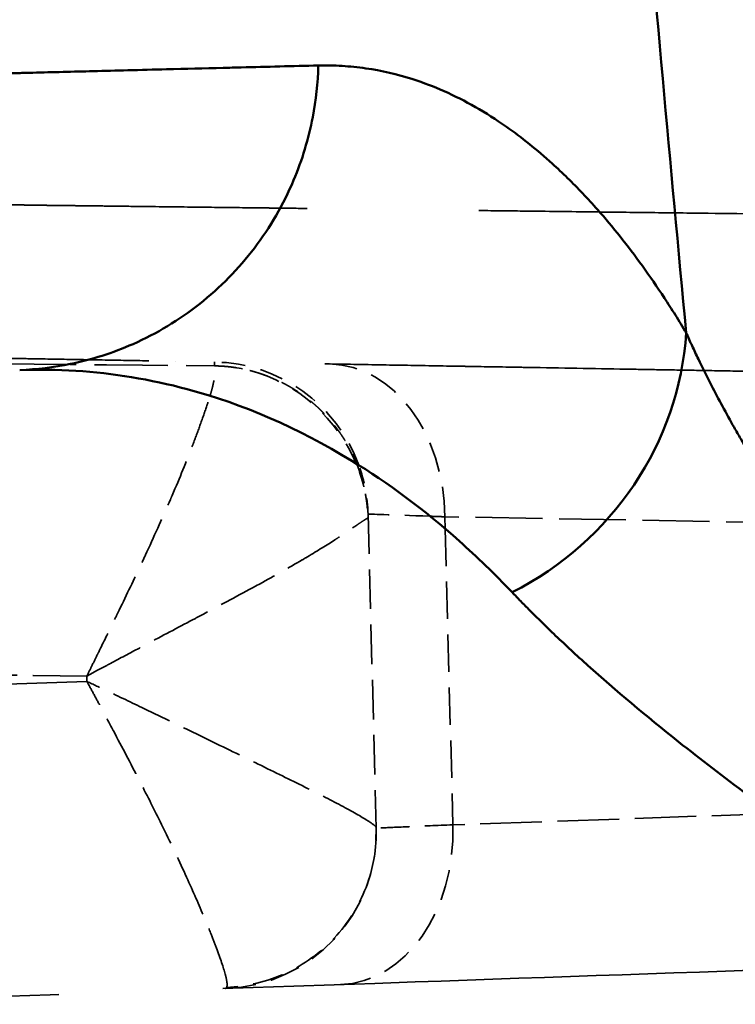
# Model space of a CAD drawing. Header units: millimetres. Extents: x 3367 to 6255, y 2001 to 4216.
# Tile 596 of 656: x 5414.25 to 5418.82, y 2877.14 to 2883.44. Entities that reach past the tile are written whole.
import ezdxf

# ---------------------------------------------------------------- set-up
doc = ezdxf.new("R2010")
doc.units = ezdxf.units.MM
doc.linetypes.add('DASHED', pattern=[0.2067, 0.1654, -0.0413])
for name, color, linetype, lineweight in [('Sichtbare Kanten(DIN)', 7, 'Continuous', 50), ('Sichtbare tangentiale Kanten(DIN)', 7, 'Continuous', 50), ('Verdeckte Kanten(DIN)', 7, 'DASHED', 35), ('Verdeckte tangentiale Kanten(DIN)', 7, 'DASHED', 35)]:
    doc.layers.add(name, color=color, linetype=linetype, lineweight=lineweight)

msp = doc.modelspace()

# ---------------------------------------------------------------- linework, layer by layer
at = {"layer": 'Sichtbare Kanten(DIN)'}
msp.add_arc((5415.47545, 2880.25374), 0.99997, 19.870724, 19.873153, dxfattribs=at)
msp.add_open_spline([(5416.15668, 2883.14995), (5415.99247, 2883.14591), (5415.82822, 2883.14186), (5415.66407, 2883.13775), (5415.62532, 2883.13678), (5415.58657, 2883.13581), (5415.54781, 2883.13483), (5415.42725, 2883.13179), (5415.30666, 2883.12871), (5415.18612, 2883.12562), (5415.10378, 2883.12351), (5415.02147, 2883.1214), (5414.93913, 2883.11928), (5414.86517, 2883.11739), (5414.79123, 2883.11549), (5414.71729, 2883.1136), (5414.58839, 2883.11031), (5414.45949, 2883.10704), (5414.33061, 2883.10382), (5414.29931, 2883.10304), (5414.268, 2883.10226), (5414.2367, 2883.10148), (5414.06554, 2883.09725), (5413.89437, 2883.09311), (5413.72324, 2883.0891), (5413.63136, 2883.08694), (5413.53946, 2883.08483), (5413.4476, 2883.08274), (5413.35033, 2883.08054), (5413.25309, 2883.07838), (5413.15584, 2883.07625), (5413.14194, 2883.07595), (5413.12805, 2883.07565), (5413.11416, 2883.07535), (5413.06238, 2883.07423), (5413.01061, 2883.07311), (5412.95883, 2883.07201)], degree=3, knots=[0, 0, 0, 0, 0.05781596, 0.05781596, 0.05781596, 0.07146611, 0.07146611, 0.07146611, 0.11392548, 0.11392548, 0.11392548, 0.14293222, 0.14293222, 0.14293222, 0.16898356, 0.16898356, 0.16898356, 0.21439834, 0.21439834, 0.21439834, 0.22543123, 0.22543123, 0.22543123, 0.28575317, 0.28575317, 0.28575317, 0.31813941, 0.31813941, 0.31813941, 0.35243175, 0.35243175, 0.35243175, 0.35733056, 0.35733056, 0.35733056, 0.37558801, 0.37558801, 0.37558801, 0.37558801], dxfattribs=at)
msp.add_open_spline([(5418.62414, 2881.19892), (5418.62416, 2881.19892), (5418.62418, 2881.19892), (5418.62421, 2881.19892)], degree=3, dxfattribs=at)
at = {"layer": 'Sichtbare tangentiale Kanten(DIN)'}
msp.add_line((5416.96827, 2880.18713), (5416.96828, 2880.18696), dxfattribs=at)
for centre, major_axis, ratio, start_param, end_param in [((5416.53113, 2881.51574), (1.71531, 1.02845), 0.9694989, 4.6374085, 5.6901939), ((5418.4784, 2880.20135), (-2.00332, 0.07856), 0.0019895, 5.6426384, 5.6428355)]:
    msp.add_ellipse(centre, major_axis=major_axis, ratio=ratio, start_param=start_param, end_param=end_param, dxfattribs=at)
for points, knots in [([(5417.67358, 2891.80831), (5417.75734, 2890.58368), (5417.9313, 2888.17948), (5418.21138, 2884.70929), (5418.4091, 2882.50999), (5418.5108, 2881.43926)], [0.00002991, 0.00002991, 0.00002991, 0.00002991, 0.33333333, 0.66666667, 1, 1, 1, 1]), ([(5416.15667, 2883.14958), (5416.15393, 2883.0388), (5416.14193, 2882.92826), (5416.12083, 2882.81867), (5416.09444, 2882.68153), (5416.05361, 2882.54573), (5415.99894, 2882.41594), (5415.96623, 2882.33831), (5415.92859, 2882.26284), (5415.8865, 2882.19022), (5415.80244, 2882.0452), (5415.7008, 2881.91163), (5415.58435, 2881.79291), (5415.46715, 2881.67342), (5415.33493, 2881.56895), (5415.19111, 2881.48238), (5415.12044, 2881.43984), (5415.04695, 2881.40165), (5414.97134, 2881.3683), (5414.84251, 2881.31147), (5414.7075, 2881.26875), (5414.57104, 2881.24078), (5414.46359, 2881.21876), (5414.35513, 2881.20575), (5414.24631, 2881.20195)], [0, 0, 0, 0, 0.11112672, 0.11112672, 0.11112672, 0.25019902, 0.25019902, 0.25019902, 0.33338017, 0.33338017, 0.33338017, 0.49951204, 0.49951204, 0.49951204, 0.66671987, 0.66671987, 0.66671987, 0.74889255, 0.74889255, 0.74889255, 0.88890662, 0.88890662, 0.88890662, 0.99915399, 0.99915399, 0.99915399, 0.99915399]), ([(5418.51073, 2881.43937), (5418.4876, 2881.47762), (5418.46446, 2881.51587), (5418.44125, 2881.55316), (5418.41801, 2881.59047), (5418.39469, 2881.62682), (5418.37131, 2881.66245), (5418.32456, 2881.7337), (5418.27757, 2881.8021), (5418.23034, 2881.86759), (5418.13595, 2881.99848), (5418.0406, 2882.11776), (5417.94443, 2882.22658), (5417.88066, 2882.29874), (5417.81653, 2882.36629), (5417.75206, 2882.42948), (5417.71945, 2882.46144), (5417.68677, 2882.49227), (5417.654, 2882.52201), (5417.55659, 2882.61042), (5417.45849, 2882.68915), (5417.35986, 2882.75835), (5417.2281, 2882.85078), (5417.09539, 2882.9262), (5416.96214, 2882.98529), (5416.89575, 2883.01474), (5416.82922, 2883.04011), (5416.76256, 2883.06152), (5416.66212, 2883.09378), (5416.56139, 2883.11705), (5416.46043, 2883.13158), (5416.40992, 2883.13885), (5416.35934, 2883.14393), (5416.30872, 2883.14697), (5416.2834, 2883.1485), (5416.25808, 2883.14951), (5416.23273, 2883.14986), (5416.20739, 2883.15021), (5416.18203, 2883.1499), (5416.15667, 2883.14958)], [0.00003066, 0.00003066, 0.00003066, 0.00003066, 0.0313153, 0.0313153, 0.0313153, 0.0626275, 0.0626275, 0.0626275, 0.12523785, 0.12523785, 0.12523785, 0.25036471, 0.25036471, 0.25036471, 0.33333333, 0.33333333, 0.33333333, 0.37529, 0.37529, 0.37529, 0.50003099, 0.50003099, 0.50003099, 0.66666667, 0.66666667, 0.66666667, 0.74969183, 0.74969183, 0.74969183, 0.87480598, 0.87480598, 0.87480598, 0.9374, 0.9374, 0.9374, 0.96870015, 0.96870015, 0.96870015, 1, 1, 1, 1]), ([(5418.51075, 2881.43937), (5418.52327, 2881.41162), (5418.5358, 2881.38387), (5418.54867, 2881.35604), (5418.56155, 2881.32819), (5418.57478, 2881.30026), (5418.58826, 2881.27227), (5418.61526, 2881.21625), (5418.64328, 2881.16), (5418.67235, 2881.10354), (5418.71811, 2881.01467), (5418.76645, 2880.92527), (5418.81721, 2880.83543), (5418.83107, 2880.8109), (5418.84511, 2880.78634), (5418.85932, 2880.76175), (5418.99237, 2880.53154), (5419.14087, 2880.29852), (5419.3021, 2880.06392), (5419.41003, 2879.90689), (5419.52366, 2879.74915), (5419.64241, 2879.59098), (5419.70193, 2879.5117), (5419.76273, 2879.43232), (5419.82473, 2879.35285), (5420.0113, 2879.11378), (5420.20881, 2878.874), (5420.41589, 2878.63435), (5420.69309, 2878.31354), (5420.98741, 2877.99296), (5421.29607, 2877.67354), (5421.4508, 2877.51341), (5421.60915, 2877.35359), (5421.77075, 2877.19417), (5422.01362, 2876.95457), (5422.26383, 2876.71586), (5422.52061, 2876.47793), (5422.5496, 2876.45107), (5422.57868, 2876.42421), (5422.60783, 2876.39737), (5422.70803, 2876.30513), (5422.8058, 2876.20795), (5422.90643, 2876.11407), (5422.97143, 2876.05343), (5423.03754, 2875.99397), (5423.10515, 2875.93596), (5423.17275, 2875.87796), (5423.24187, 2875.82141), (5423.31129, 2875.76513)], [0.0000039, 0.0000039, 0.0000039, 0.0000039, 0.01536371, 0.01536371, 0.01536371, 0.03073797, 0.03073797, 0.03073797, 0.06151765, 0.06151765, 0.06151765, 0.10997037, 0.10997037, 0.10997037, 0.12319782, 0.12319782, 0.12319782, 0.24702247, 0.24702247, 0.24702247, 0.32991112, 0.32991112, 0.32991112, 0.37145412, 0.37145412, 0.37145412, 0.49644095, 0.49644095, 0.49644095, 0.66375348, 0.66375348, 0.66375348, 0.74762826, 0.74762826, 0.74762826, 0.8736846, 0.8736846, 0.8736846, 0.88791783, 0.88791783, 0.88791783, 0.93682535, 0.93682535, 0.93682535, 0.96841618, 0.96841618, 0.96841618, 1, 1, 1, 1]), ([(5414.24631, 2881.20195), (5414.36595, 2881.20613), (5414.72468, 2881.20102), (5415.43881, 2881.08454), (5416.2582, 2880.73395), (5416.9474, 2880.22488), (5417.28507, 2879.89805), (5417.39691, 2879.78038)], [0, 0, 0, 0, 0.1111158, 0.3333474, 0.6666834, 0.8888945, 1, 1, 1, 1]), ([(5417.39688, 2879.78034), (5417.41509, 2879.76131), (5417.43331, 2879.74229), (5417.45187, 2879.72318), (5417.47044, 2879.70406), (5417.48936, 2879.68485), (5417.50852, 2879.66559), (5417.54687, 2879.62704), (5417.58624, 2879.58825), (5417.62666, 2879.54923), (5417.69075, 2879.48734), (5417.75748, 2879.42486), (5417.82667, 2879.36187), (5417.84483, 2879.34534), (5417.86315, 2879.32878), (5417.88164, 2879.31219), (5418.05998, 2879.15218), (5418.25389, 2878.98912), (5418.46113, 2878.82455), (5418.60269, 2878.71214), (5418.75046, 2878.59903), (5418.90383, 2878.48547), (5418.97568, 2878.43227), (5419.04875, 2878.37898), (5419.123, 2878.32561), (5419.35638, 2878.15785), (5419.60132, 2877.98938), (5419.85588, 2877.82027), (5420.19875, 2877.59251), (5420.55909, 2877.36359), (5420.93395, 2877.13395), (5421.11696, 2877.02183), (5421.30343, 2876.90952), (5421.49299, 2876.79709), (5421.78223, 2876.62554), (5422.07866, 2876.4537), (5422.38182, 2876.28174), (5422.41683, 2876.26188), (5422.45194, 2876.24202), (5422.48713, 2876.22215), (5422.6044, 2876.15595), (5422.72636, 2876.09466), (5422.84676, 2876.03027), (5422.92506, 2875.9884), (5423.00286, 2875.94539), (5423.08019, 2875.90101), (5423.1575, 2875.85663), (5423.23435, 2875.81088), (5423.31129, 2875.76513)], [0, 0, 0, 0, 0.0154762, 0.0154762, 0.0154762, 0.0309592, 0.0309592, 0.0309592, 0.0619447, 0.0619447, 0.0619447, 0.1110902, 0.1110902, 0.1110902, 0.1239844, 0.1239844, 0.1239844, 0.2483309, 0.2483309, 0.2483309, 0.3332705, 0.3332705, 0.3332705, 0.3730634, 0.3730634, 0.3730634, 0.4981484, 0.4981484, 0.4981484, 0.6666195, 0.6666195, 0.6666195, 0.7488711, 0.7488711, 0.7488711, 0.8743773, 0.8743773, 0.8743773, 0.8888732, 0.8888732, 0.8888732, 0.9371799, 0.9371799, 0.9371799, 0.9685924, 0.9685924, 0.9685924, 1, 1, 1, 1])]:
    msp.add_open_spline(points, degree=3, knots=knots, dxfattribs=at)
for points, degree in [([(5415.91306, 2882.23752), (5415.9126, 2882.23752), (5415.91213, 2882.23753), (5415.91166, 2882.23753)], 3), ([(5415.46395, 2881.03678), (5415.46399, 2881.0369), (5415.46403, 2881.03702), (5415.46406, 2881.03714)], 3), ([(5416.40103, 2880.59803), (5416.40103, 2880.59805), (5416.40102, 2880.59806), (5416.40102, 2880.59807)], 3), ([(5416.40222, 2880.60224), (5416.40222, 2880.60223), (5416.40222, 2880.60223), (5416.40222, 2880.60222), (5416.40222, 2880.60222), (5416.40222, 2880.60222), (5416.40223, 2880.60221), (5416.40223, 2880.60221)], 7)]:
    msp.add_open_spline(points, degree=degree, dxfattribs=at)
at = {"layer": 'Verdeckte Kanten(DIN)', "ltscale": 1.530933}
msp.add_line((5416.47508, 2880.2799), (5416.52769, 2878.27106), dxfattribs=at)
at = {"layer": 'Verdeckte Kanten(DIN)', "ltscale": 0.9191}
msp.add_arc((5415.47543, 2880.25373), 1, 19.873153, 89, dxfattribs=at)
at = {"layer": 'Verdeckte Kanten(DIN)', "ltscale": 0.244181}
msp.add_arc((5415.47543, 2880.25373), 1, 1.5, 19.870724, dxfattribs=at)
at = {"layer": 'Verdeckte Kanten(DIN)', "ltscale": 1.190008}
msp.add_arc((5415.52803, 2878.24488), 1, 272, 1.5, dxfattribs=at)
at = {"layer": 'Verdeckte Kanten(DIN)', "ltscale": 27.307785}
msp.add_open_spline([(5393.62445, 2881.63529), (5394.29425, 2881.6236), (5394.96156, 2881.61195), (5395.62524, 2881.60036), (5396.70406, 2881.58153), (5397.77337, 2881.56287), (5398.81911, 2881.54462), (5399.06004, 2881.54041), (5399.29972, 2881.53623), (5399.53802, 2881.53207), (5400.9697, 2881.50708), (5402.3505, 2881.48298), (5403.65898, 2881.46014), (5404.09523, 2881.45252), (5404.52344, 2881.44505), (5404.94279, 2881.43773), (5405.99051, 2881.41944), (5406.98382, 2881.4021), (5407.90761, 2881.38598), (5408.46254, 2881.37629), (5408.9924, 2881.36704), (5409.49526, 2881.35826), (5409.57912, 2881.3568), (5409.66222, 2881.35535), (5409.74454, 2881.35391), (5410.32124, 2881.34385), (5410.86015, 2881.33444), (5411.35876, 2881.32574), (5411.85734, 2881.31703), (5412.31562, 2881.30903), (5412.73061, 2881.30179), (5412.7899, 2881.30075), (5412.8483, 2881.29974), (5412.9058, 2881.29873), (5413.25083, 2881.29271), (5413.56387, 2881.28725), (5413.84337, 2881.28237), (5413.93658, 2881.28074), (5414.02607, 2881.27918), (5414.11179, 2881.27768), (5414.17609, 2881.27656), (5414.23825, 2881.27547), (5414.29828, 2881.27443), (5414.39833, 2881.27268), (5414.49247, 2881.27104), (5414.58059, 2881.2695), (5414.61582, 2881.26888), (5414.65012, 2881.26828), (5414.68344, 2881.2677), (5414.78344, 2881.26596), (5414.87464, 2881.26437), (5414.95729, 2881.26292), (5414.97106, 2881.26268), (5414.98458, 2881.26245), (5414.99787, 2881.26221), (5415.09082, 2881.26059), (5415.17236, 2881.25917), (5415.2406, 2881.25798), (5415.2406, 2881.25798), (5415.2406, 2881.25798), (5415.2406, 2881.25798), (5415.27473, 2881.25738), (5415.30536, 2881.25685), (5415.3358, 2881.25632), (5415.34015, 2881.25624), (5415.3445, 2881.25616), (5415.34884, 2881.25609), (5415.3749, 2881.25563), (5415.40082, 2881.25518), (5415.42677, 2881.25473), (5415.43542, 2881.25458), (5415.44408, 2881.25443), (5415.45273, 2881.25427), (5415.50462, 2881.25337), (5415.55695, 2881.25246), (5415.60913, 2881.25154), (5415.62655, 2881.25124), (5415.64395, 2881.25094), (5415.66138, 2881.25063), (5415.70492, 2881.24987), (5415.74829, 2881.24912), (5415.79177, 2881.24836), (5415.81782, 2881.2479), (5415.84391, 2881.24745), (5415.86995, 2881.24699), (5415.90467, 2881.24639), (5415.93946, 2881.24578), (5415.97421, 2881.24517), (5416.07858, 2881.24335), (5416.18266, 2881.24153), (5416.28692, 2881.23971), (5416.30429, 2881.23941), (5416.32166, 2881.23911), (5416.33904, 2881.2388), (5416.46066, 2881.23668), (5416.58235, 2881.23456), (5416.70399, 2881.23243), (5416.70399, 2881.23243), (5416.70399, 2881.23243), (5416.70399, 2881.23243), (5416.82563, 2881.23031), (5416.94727, 2881.22819), (5417.06891, 2881.22606), (5417.08629, 2881.22576), (5417.10366, 2881.22546), (5417.12104, 2881.22515), (5417.2253, 2881.22333), (5417.32957, 2881.22151), (5417.43385, 2881.21969), (5417.46861, 2881.21909), (5417.50337, 2881.21848), (5417.53813, 2881.21787), (5417.74668, 2881.21423), (5417.95525, 2881.21059), (5418.16382, 2881.20695), (5418.23335, 2881.20574), (5418.30288, 2881.20453), (5418.3724, 2881.20331), (5418.45631, 2881.20185), (5418.54022, 2881.20038), (5418.62414, 2881.19892)], degree=3, knots=[0, 0, 0, 0, 0.02376161, 0.02376161, 0.02376161, 0.0623862, 0.0623862, 0.0623862, 0.07128483, 0.07128483, 0.07128483, 0.12474599, 0.12474599, 0.12474599, 0.14257015, 0.14257015, 0.14257015, 0.18710351, 0.18710351, 0.18710351, 0.21385483, 0.21385483, 0.21385483, 0.2183162, 0.2183162, 0.2183162, 0.24956824, 0.24956824, 0.24956824, 0.2808183, 0.2808183, 0.2808183, 0.28528235, 0.28528235, 0.28528235, 0.31206464, 0.31206464, 0.31206464, 0.32099622, 0.32099622, 0.32099622, 0.32769571, 0.32769571, 0.32769571, 0.33886204, 0.33886204, 0.33886204, 0.34332715, 0.34332715, 0.34332715, 0.35672785, 0.35672785, 0.35672785, 0.35896167, 0.35896167, 0.35896167, 0.37459352, 0.37459352, 0.37459352, 0.37459371, 0.37459371, 0.37459371, 0.38241109, 0.38241109, 0.38241109, 0.38352798, 0.38352798, 0.38352798, 0.39022894, 0.39022894, 0.39022894, 0.39246235, 0.39246235, 0.39246235, 0.40585946, 0.40585946, 0.40585946, 0.41033111, 0.41033111, 0.41033111, 0.42150458, 0.42150458, 0.42150458, 0.42819987, 0.42819987, 0.42819987, 0.4371266, 0.4371266, 0.4371266, 0.46393737, 0.46393737, 0.46393737, 0.46840453, 0.46840453, 0.46840453, 0.49967471, 0.49967471, 0.49967471, 0.49967488, 0.49967488, 0.49967488, 0.53094504, 0.53094504, 0.53094504, 0.53541239, 0.53541239, 0.53541239, 0.56221534, 0.56221534, 0.56221534, 0.5711499, 0.5711499, 0.5711499, 0.62475598, 0.62475598, 0.62475598, 0.64262492, 0.64262492, 0.64262492, 0.66418998, 0.66418998, 0.66418998, 0.66418998], dxfattribs=at)
at = {"layer": 'Verdeckte Kanten(DIN)', "ltscale": 0.005718}
msp.add_open_spline([(5415.49254, 2881.22831), (5415.49283, 2881.22831), (5415.49315, 2881.22829), (5415.4935, 2881.22825)], degree=3, dxfattribs=at)
at = {"layer": 'Verdeckte Kanten(DIN)', "ltscale": 0.030195}
msp.add_open_spline([(5415.49254, 2881.22831), (5415.50562, 2881.22819), (5415.51871, 2881.2278), (5415.53181, 2881.22714)], degree=3, dxfattribs=at)
at = {"layer": 'Verdeckte Kanten(DIN)', "ltscale": 0.029126}
msp.add_open_spline([(5415.4935, 2881.22825), (5415.49897, 2881.22821), (5415.50445, 2881.22813), (5415.50992, 2881.22801), (5415.5154, 2881.22785), (5415.52087, 2881.22765), (5415.52634, 2881.22741), (5415.53181, 2881.22714)], degree=7, dxfattribs=at)
at = {"layer": 'Verdeckte Kanten(DIN)', "ltscale": 27.58535}
msp.add_open_spline([(5418.62421, 2881.19892), (5418.71409, 2881.19735), (5418.80398, 2881.19578), (5418.89388, 2881.19421), (5418.99818, 2881.19239), (5419.10248, 2881.19057), (5419.20678, 2881.18875), (5419.34586, 2881.18632), (5419.48494, 2881.18389), (5419.62402, 2881.18146), (5419.86742, 2881.17722), (5420.11083, 2881.17297), (5420.35425, 2881.16872), (5420.52813, 2881.16568), (5420.70201, 2881.16265), (5420.87591, 2881.15961), (5420.94546, 2881.1584), (5421.01502, 2881.15718), (5421.08458, 2881.15597), (5421.32803, 2881.15172), (5421.5715, 2881.14747), (5421.81499, 2881.14322), (5421.87296, 2881.14221), (5421.93093, 2881.1412), (5421.98891, 2881.14019), (5422.1744, 2881.13695), (5422.35991, 2881.13371), (5422.54542, 2881.13047)], degree=3, knots=[0.6641959, 0.6641959, 0.6641959, 0.6641959, 0.68729683, 0.68729683, 0.68729683, 0.71409993, 0.71409993, 0.71409993, 0.74983716, 0.74983716, 0.74983716, 0.81237788, 0.81237788, 0.81237788, 0.85704997, 0.85704997, 0.85704997, 0.87491868, 0.87491868, 0.87491868, 0.93745934, 0.93745934, 0.93745934, 0.95234999, 0.95234999, 0.95234999, 0.99999412, 0.99999412, 0.99999412, 0.99999412], dxfattribs=at)
at = {"layer": 'Verdeckte Kanten(DIN)', "ltscale": 1.184402}
msp.add_open_spline([(5416.52759, 2878.2746), (5416.53098, 2878.14512), (5416.50847, 2878.01415), (5416.41617, 2877.77301), (5416.34667, 2877.6622), (5416.1708, 2877.47453), (5416.06461, 2877.39788), (5415.82948, 2877.28963), (5415.6999, 2877.2583), (5415.57003, 2877.25283)], degree=3, knots=[0, 0, 0, 0, 0.03899353, 0.03899353, 0.07759523, 0.07759523, 0.11619692, 0.11619692, 0.15519046, 0.15519046, 0.15519046, 0.15519046], dxfattribs=at)
at = {"layer": 'Verdeckte Kanten(DIN)', "ltscale": 25.440237}
msp.add_open_spline([(5399.77997, 2876.69434), (5399.96252, 2876.70071), (5400.14486, 2876.70708), (5400.32719, 2876.71345), (5400.50953, 2876.71981), (5400.69185, 2876.72618), (5400.87408, 2876.73254), (5401.23845, 2876.74527), (5401.60246, 2876.75798), (5401.96599, 2876.77067), (5402.6928, 2876.79606), (5403.41767, 2876.82137), (5404.13887, 2876.84655), (5404.75038, 2876.86791), (5405.35925, 2876.88917), (5405.9648, 2876.91032), (5406.07347, 2876.91411), (5406.18204, 2876.9179), (5406.29051, 2876.92169), (5407.00346, 2876.94659), (5407.71175, 2876.97132), (5408.4168, 2876.99594), (5409.12182, 2877.02056), (5409.82361, 2877.04507), (5410.52316, 2877.0695), (5410.82158, 2877.07992), (5411.11958, 2877.09033), (5411.41728, 2877.10072), (5411.81754, 2877.1147), (5412.21711, 2877.12865), (5412.61629, 2877.14259), (5414.00805, 2877.19119), (5415.39514, 2877.23963), (5416.77731, 2877.2879), (5417.66019, 2877.31873), (5418.54105, 2877.34949), (5419.42179, 2877.38025), (5419.7742, 2877.39255), (5420.12635, 2877.40485), (5420.47839, 2877.41714)], degree=3, knots=[0.0002084, 0.0002084, 0.0002084, 0.0002084, 1.007966, 1.007966, 1.007966, 2.015729, 2.015729, 2.015729, 4.0307387, 4.0307387, 4.0307387, 8.0593753, 8.0593753, 8.0593753, 11.475296, 11.475296, 11.475296, 12.0883135, 12.0883135, 12.0883135, 16.1178049, 16.1178049, 16.1178049, 20.1470998, 20.1470998, 20.1470998, 21.8658981, 21.8658981, 21.8658981, 24.1767722, 24.1767722, 24.1767722, 32.2336304, 32.2336304, 32.2336304, 37.3800603, 37.3800603, 37.3800603, 39.4392961, 39.4392961, 39.4392961, 39.4392961], dxfattribs=at)
at = {"layer": 'Verdeckte tangentiale Kanten(DIN)', "ltscale": 0.534983}
msp.add_line((5415.49351, 2881.2289), (5415.49288, 2881.25357), dxfattribs=at)
at = {"layer": 'Verdeckte tangentiale Kanten(DIN)', "ltscale": 2.585317}
msp.add_line((5419.19367, 2880.22438), (5416.96628, 2880.26326), dxfattribs=at)
at = {"layer": 'Verdeckte tangentiale Kanten(DIN)', "ltscale": 0.057923}
msp.add_line((5416.96628, 2880.26326), (5416.96827, 2880.18713), dxfattribs=at)
at = {"layer": 'Verdeckte tangentiale Kanten(DIN)', "ltscale": 1.443406}
msp.add_line((5416.96828, 2880.18696), (5417.01787, 2878.29295), dxfattribs=at)
at = {"layer": 'Verdeckte tangentiale Kanten(DIN)', "ltscale": 19.440935}
msp.add_line((5414.67673, 2879.20968), (5394.67309, 2878.51113), dxfattribs=at)
at = {"layer": 'Verdeckte tangentiale Kanten(DIN)', "ltscale": 0.026497}
msp.add_line((5414.67673, 2879.20968), (5414.67584, 2879.24457), dxfattribs=at)
at = {"layer": 'Verdeckte tangentiale Kanten(DIN)', "ltscale": 2.383214}
msp.add_line((5419.06893, 2878.36458), (5417.01787, 2878.29295), dxfattribs=at)
at = {"layer": 'Verdeckte tangentiale Kanten(DIN)', "ltscale": 1.16617}
msp.add_ellipse((5416.2119, 2880.24087), major_axis=(0.01745, 0.99985), ratio=0.7543486, start_param=4.7479482, end_param=6.2787299, dxfattribs=at)
at = {"layer": 'Verdeckte tangentiale Kanten(DIN)', "ltscale": 0.976154}
msp.add_ellipse((5418.4784, 2880.20135), major_axis=(-2.00332, 0.07856), ratio=0.0019895, start_param=5.6428355, end_param=6.2833095, dxfattribs=at)
at = {"layer": 'Verdeckte tangentiale Kanten(DIN)', "ltscale": 0.058502}
msp.add_ellipse((5414.47584, 2880.20364), major_axis=(-1.99986, -0.05293), ratio=0.0167606, start_param=3.1031384, end_param=3.141588, dxfattribs=at)
at = {"layer": 'Verdeckte tangentiale Kanten(DIN)', "ltscale": 0.113981}
msp.add_ellipse((5418.4784, 2880.20135), major_axis=(-2.00332, 0.07856), ratio=0.0019895, start_param=5.5678317, end_param=5.6426384, dxfattribs=at)
at = {"layer": 'Verdeckte tangentiale Kanten(DIN)', "ltscale": 2.092888}
msp.add_ellipse((5422.12522, 2871.13933), major_axis=(92.45957, -1.6262), ratio=0.0865108, start_param=1.6529742, end_param=1.6827083, dxfattribs=at)
at = {"layer": 'Verdeckte tangentiale Kanten(DIN)', "ltscale": 1.193645}
msp.add_ellipse((5416.26349, 2878.27056), major_axis=(0.0349, -0.99939), ratio=0.7547051, start_param=0, end_param=1.5668447, dxfattribs=at)
at = {"layer": 'Verdeckte tangentiale Kanten(DIN)', "ltscale": 0.128314}
msp.add_ellipse((5415.48934, 2879.24792), major_axis=(0.0736, -2.00243), ratio=0.0437708, start_param=6.2831052, end_param=6.3672205, dxfattribs=at)
at = {"layer": 'Verdeckte tangentiale Kanten(DIN)', "ltscale": 25.077818}
msp.add_open_spline([(5373.53834, 2810.06035), (5374.2533, 2810.51866), (5374.96899, 2810.97585), (5375.68535, 2811.43199), (5376.87126, 2812.18711), (5378.059, 2812.93935), (5379.24837, 2813.6891), (5379.32836, 2813.73952), (5379.40835, 2813.78993), (5379.48835, 2813.84033), (5382.02734, 2815.43984), (5384.57348, 2817.02803), (5387.12447, 2818.60882), (5388.32757, 2819.35435), (5389.53175, 2820.09823), (5390.73659, 2820.84092), (5394.64035, 2823.24727), (5398.55288, 2825.64216), (5402.46053, 2828.04127), (5404.31837, 2829.18189), (5406.1751, 2830.32347), (5408.03033, 2831.46885), (5411.28444, 2833.47785), (5414.52713, 2835.49434), (5417.76129, 2837.53655), (5420.25085, 2839.10859), (5422.73535, 2840.69587), (5425.20441, 2842.29884), (5427.76753, 2843.96289), (5430.32686, 2845.65221), (5432.86069, 2847.36164), (5435.35449, 2849.04406), (5437.82352, 2850.74593), (5440.27718, 2852.48094), (5440.85552, 2852.88989), (5441.43302, 2853.30069), (5442.00946, 2853.71327), (5443.87639, 2855.04954), (5445.73183, 2856.40433), (5447.57178, 2857.77819), (5449.9814, 2859.57742), (5452.36445, 2861.40933), (5454.71823, 2863.27811), (5455.87329, 2864.19517), (5457.02131, 2865.12111), (5458.16202, 2866.05641), (5459.34595, 2867.02715), (5460.52248, 2868.00836), (5461.69092, 2869.00027), (5463.9845, 2870.94735), (5466.2469, 2872.93573), (5468.46578, 2874.95758), (5470.12333, 2876.46794), (5471.7566, 2877.99699), (5473.37363, 2879.55365), (5473.9257, 2880.08511), (5474.47479, 2880.61874), (5475.02155, 2881.15516), (5477.16729, 2883.26035), (5479.2772, 2885.40822), (5481.34407, 2887.5908), (5481.85794, 2888.13344), (5482.36914, 2888.67823), (5482.87804, 2889.2255), (5484.4167, 2890.88017), (5485.93231, 2892.55534), (5487.42595, 2894.24957)], degree=3, knots=[0.00000145, 0.00000145, 0.00000145, 0.00000145, 0.01791239, 0.01791239, 0.01791239, 0.04756336, 0.04756336, 0.04756336, 0.04955743, 0.04955743, 0.04955743, 0.11284327, 0.11284327, 0.11284327, 0.14269007, 0.14269007, 0.14269007, 0.2393956, 0.2393956, 0.2393956, 0.28537286, 0.28537286, 0.28537286, 0.36601769, 0.36601769, 0.36601769, 0.42809568, 0.42809568, 0.42809568, 0.49253888, 0.49253888, 0.49253888, 0.55596413, 0.55596413, 0.55596413, 0.570914, 0.570914, 0.570914, 0.61933264, 0.61933264, 0.61933264, 0.68274262, 0.68274262, 0.68274262, 0.71385955, 0.71385955, 0.71385955, 0.74615545, 0.74615545, 0.74615545, 0.80955046, 0.80955046, 0.80955046, 0.85690771, 0.85690771, 0.85690771, 0.87307583, 0.87307583, 0.87307583, 0.93652724, 0.93652724, 0.93652724, 0.95230257, 0.95230257, 0.95230257, 1, 1, 1, 1], dxfattribs=at)
at = {"layer": 'Verdeckte tangentiale Kanten(DIN)', "ltscale": 24.904139}
msp.add_open_spline([(5530.66805, 2893.65114), (5528.49595, 2891.78577), (5521.91783, 2886.26166), (5511.74173, 2878.34149), (5500.0572, 2870.07049), (5485.67331, 2860.68875), (5467.08271, 2849.94953), (5444.093, 2838.36762), (5420.70846, 2827.64622), (5401.10067, 2818.99951), (5386.7553, 2812.58858), (5378.95715, 2809.03394), (5375.06682, 2807.23752), (5373.77119, 2806.63624)], degree=3, knots=[0, 0, 0, 0, 0.047679, 0.1430371, 0.2145458, 0.2860353, 0.4289434, 0.5717828, 0.7145595, 0.8572881, 0.928643, 0.9762143, 1, 1, 1, 1], dxfattribs=at)
at = {"layer": 'Verdeckte tangentiale Kanten(DIN)', "ltscale": 27.380684}
msp.add_open_spline([(5415.91166, 2882.23753), (5415.88226, 2882.23789), (5415.85285, 2882.23824), (5415.82345, 2882.2386), (5415.79268, 2882.23897), (5415.76191, 2882.23934), (5415.73114, 2882.23971), (5415.62509, 2882.24098), (5415.51905, 2882.24226), (5415.41301, 2882.24353), (5415.39735, 2882.24372), (5415.3817, 2882.24391), (5415.36605, 2882.2441), (5415.2449, 2882.24556), (5415.12374, 2882.24701), (5415.00259, 2882.24846), (5414.94143, 2882.24919), (5414.88028, 2882.24992), (5414.81911, 2882.25066), (5414.81188, 2882.25075), (5414.80464, 2882.25083), (5414.7974, 2882.25092), (5414.74352, 2882.25157), (5414.68959, 2882.25223), (5414.63572, 2882.25288), (5414.62122, 2882.25305), (5414.60672, 2882.25322), (5414.59221, 2882.25339), (5414.54675, 2882.25393), (5414.50135, 2882.25447), (5414.45592, 2882.25498), (5414.43298, 2882.25524), (5414.41004, 2882.25548), (5414.38707, 2882.25577), (5414.37972, 2882.25587), (5414.37237, 2882.25596), (5414.36501, 2882.25607), (5414.3381, 2882.25645), (5414.3111, 2882.25691), (5414.28175, 2882.25742), (5414.27791, 2882.25749), (5414.27404, 2882.25756), (5414.27012, 2882.25763), (5414.2358, 2882.25824), (5414.19795, 2882.25896), (5414.1567, 2882.25971), (5414.11962, 2882.26039), (5414.07991, 2882.26112), (5414.03764, 2882.2619), (5413.97514, 2882.26304), (5413.90704, 2882.26428), (5413.83359, 2882.26562), (5413.80219, 2882.26619), (5413.76977, 2882.26678), (5413.73633, 2882.26739), (5413.63865, 2882.26918), (5413.53227, 2882.27112), (5413.41729, 2882.27322), (5413.40076, 2882.27352), (5413.38406, 2882.27383), (5413.36718, 2882.27414), (5413.23293, 2882.27659), (5413.08755, 2882.27924), (5412.93124, 2882.28208), (5412.74033, 2882.28556), (5412.53313, 2882.28934), (5412.31017, 2882.2934), (5412.16809, 2882.29599), (5412.0196, 2882.29869), (5411.86483, 2882.30151), (5411.55288, 2882.3072), (5411.21544, 2882.31335), (5410.85375, 2882.31994), (5410.75437, 2882.32175), (5410.65317, 2882.3236), (5410.55016, 2882.32548), (5410.09228, 2882.33383), (5409.5988, 2882.34282), (5409.07251, 2882.35242), (5409.04949, 2882.35284), (5409.02642, 2882.35326), (5409.00328, 2882.35368), (5408.45099, 2882.36375), (5407.86305, 2882.37447), (5407.24303, 2882.38577), (5407.16132, 2882.38726), (5407.07906, 2882.38876), (5406.99625, 2882.39026), (5406.25876, 2882.4037), (5405.47809, 2882.41793), (5404.66006, 2882.43283), (5404.17644, 2882.44165), (5403.67962, 2882.4507), (5403.17113, 2882.45997), (5401.96301, 2882.48198), (5400.68897, 2882.50519), (5399.36951, 2882.52923), (5399.09256, 2882.53427), (5398.81366, 2882.53935), (5398.533, 2882.54447), (5397.54706, 2882.56242), (5396.53961, 2882.58077), (5395.52324, 2882.59928), (5394.87041, 2882.61117), (5394.21384, 2882.62313), (5393.55475, 2882.63514)], degree=3, knots=[0.49258726, 0.49258726, 0.49258726, 0.49258726, 0.50026634, 0.50026634, 0.50026634, 0.50830275, 0.50830275, 0.50830275, 0.53599966, 0.53599966, 0.53599966, 0.54008787, 0.54008787, 0.54008787, 0.57173297, 0.57173297, 0.57173297, 0.58770937, 0.58770937, 0.58770937, 0.58959962, 0.58959962, 0.58959962, 0.60367614, 0.60367614, 0.60367614, 0.60746627, 0.60746627, 0.60746627, 0.61933842, 0.61933842, 0.61933842, 0.62533293, 0.62533293, 0.62533293, 0.62725221, 0.62725221, 0.62725221, 0.63426615, 0.63426615, 0.63426615, 0.6351817, 0.6351817, 0.6351817, 0.6431991, 0.6431991, 0.6431991, 0.65040594, 0.65040594, 0.65040594, 0.66106265, 0.66106265, 0.66106265, 0.66561875, 0.66561875, 0.66561875, 0.6789262, 0.6789262, 0.6789262, 0.68083912, 0.68083912, 0.68083912, 0.69605268, 0.69605268, 0.69605268, 0.71463451, 0.71463451, 0.71463451, 0.72647589, 0.72647589, 0.72647589, 0.75034272, 0.75034272, 0.75034272, 0.75690063, 0.75690063, 0.75690063, 0.78605107, 0.78605107, 0.78605107, 0.78732572, 0.78732572, 0.78732572, 0.81775, 0.81775, 0.81775, 0.82175944, 0.82175944, 0.82175944, 0.85746754, 0.85746754, 0.85746754, 0.87857785, 0.87857785, 0.87857785, 0.92873387, 0.92873387, 0.92873387, 0.93926128, 0.93926128, 0.93926128, 0.97624462, 0.97624462, 0.97624462, 1, 1, 1, 1], dxfattribs=at)
at = {"layer": 'Verdeckte tangentiale Kanten(DIN)', "ltscale": 26.546234}
msp.add_open_spline([(5421.5732, 2882.1689), (5421.39058, 2882.17113), (5421.20795, 2882.17336), (5421.02533, 2882.17559), (5420.96441, 2882.17633), (5420.90348, 2882.17707), (5420.84256, 2882.17782), (5420.59903, 2882.18078), (5420.35552, 2882.18375), (5420.11202, 2882.18671), (5420.05126, 2882.18745), (5419.99051, 2882.18819), (5419.92976, 2882.18893), (5419.74702, 2882.19115), (5419.5643, 2882.19337), (5419.38158, 2882.19559), (5419.13812, 2882.19855), (5418.89467, 2882.2015), (5418.65125, 2882.20445), (5418.52977, 2882.20592), (5418.4083, 2882.20739), (5418.28683, 2882.20886), (5418.16489, 2882.21034), (5418.04295, 2882.21182), (5417.92102, 2882.21329), (5417.7692, 2882.21513), (5417.61738, 2882.21696), (5417.46557, 2882.2188), (5417.374, 2882.21991), (5417.28242, 2882.22101), (5417.19085, 2882.22212), (5417.0087, 2882.22432), (5416.82657, 2882.22651), (5416.64444, 2882.22871), (5416.58327, 2882.22945), (5416.5221, 2882.23018), (5416.46093, 2882.23092), (5416.38526, 2882.23183), (5416.3096, 2882.23274), (5416.23393, 2882.23365), (5416.18797, 2882.23421), (5416.14202, 2882.23476), (5416.09606, 2882.23531), (5416.03506, 2882.23605), (5415.97406, 2882.23678), (5415.91306, 2882.23752)], degree=3, knots=[0, 0, 0, 0, 0.04764441, 0.04764441, 0.04764441, 0.06353963, 0.06353963, 0.06353963, 0.1270793, 0.1270793, 0.1270793, 0.14293324, 0.14293324, 0.14293324, 0.19061915, 0.19061915, 0.19061915, 0.25415851, 0.25415851, 0.25415851, 0.28586648, 0.28586648, 0.28586648, 0.31769874, 0.31769874, 0.31769874, 0.3573331, 0.3573331, 0.3573331, 0.38124221, 0.38124221, 0.38124221, 0.42879972, 0.42879972, 0.42879972, 0.44477337, 0.44477337, 0.44477337, 0.46453303, 0.46453303, 0.46453303, 0.47653444, 0.47653444, 0.47653444, 0.49246507, 0.49246507, 0.49246507, 0.49246507], dxfattribs=at)
at = {"layer": 'Verdeckte tangentiale Kanten(DIN)', "ltscale": 0.000310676}
msp.add_open_spline([(5418.5108, 2881.43926), (5418.51078, 2881.43929), (5418.51075, 2881.43933), (5418.51073, 2881.43937)], degree=3, dxfattribs=at)
at = {"layer": 'Verdeckte tangentiale Kanten(DIN)', "ltscale": 2.830722}
msp.add_open_spline([(5411.79992, 2881.25718), (5413.03115, 2881.25042), (5414.26232, 2881.241), (5415.49346, 2881.2289)], degree=3, dxfattribs=at)
at = {"layer": 'Verdeckte tangentiale Kanten(DIN)', "ltscale": 0.580941}
msp.add_open_spline([(5415.46406, 2881.03714), (5415.46794, 2881.04975), (5415.47147, 2881.06173), (5415.47457, 2881.07305), (5415.47707, 2881.08216), (5415.47928, 2881.09072), (5415.48125, 2881.09897), (5415.48551, 2881.11677), (5415.48872, 2881.13333), (5415.49127, 2881.14821), (5415.492, 2881.15249), (5415.49269, 2881.15671), (5415.49333, 2881.16075), (5415.49432, 2881.167), (5415.49517, 2881.17275), (5415.49621, 2881.17828), (5415.49681, 2881.18148), (5415.49743, 2881.18456), (5415.49814, 2881.18745), (5415.49944, 2881.19276), (5415.50033, 2881.19801), (5415.49996, 2881.20228), (5415.4999, 2881.20303), (5415.4998, 2881.20377), (5415.49968, 2881.20451), (5415.49875, 2881.21027), (5415.49659, 2881.21516), (5415.49419, 2881.2196), (5415.49364, 2881.22062), (5415.4931, 2881.22161), (5415.49256, 2881.22257), (5415.49134, 2881.22473), (5415.49031, 2881.2266), (5415.49064, 2881.22753), (5415.49083, 2881.22807), (5415.49142, 2881.22832), (5415.49254, 2881.22831)], degree=3, knots=[0.75750739, 0.75750739, 0.75750739, 0.75750739, 0.78564537, 0.78564537, 0.78564537, 0.80828938, 0.80828938, 0.80828938, 0.85711275, 0.85711275, 0.85711275, 0.87113463, 0.87113463, 0.87113463, 0.89287029, 0.89287029, 0.89287029, 0.905458, 0.905458, 0.905458, 0.92861793, 0.92861793, 0.92861793, 0.93266682, 0.93266682, 0.93266682, 0.9643711, 0.9643711, 0.9643711, 0.97167674, 0.97167674, 0.97167674, 0.9881237, 0.9881237, 0.9881237, 0.99759098, 0.99759098, 0.99759098, 0.99759098], dxfattribs=at)
at = {"layer": 'Verdeckte tangentiale Kanten(DIN)', "ltscale": 0.891287}
msp.add_open_spline([(5416.40102, 2880.59807), (5416.28029, 2880.88677), (5416.02519, 2881.12188), (5415.72001, 2881.19838), (5415.64598, 2881.21694), (5415.56982, 2881.22698), (5415.49351, 2881.22825)], degree=3, knots=[0.23164863, 0.23164863, 0.23164863, 0.23164863, 0.8500054, 0.8500054, 0.8500054, 1, 1, 1, 1], dxfattribs=at)
at = {"layer": 'Verdeckte tangentiale Kanten(DIN)', "ltscale": 0.145046}
msp.add_open_spline([(5415.53181, 2881.22714), (5415.55897, 2881.22575), (5415.58608, 2881.22341), (5415.61311, 2881.22014), (5415.64002, 2881.21599), (5415.66677, 2881.21098), (5415.69335, 2881.20513), (5415.71971, 2881.19846)], degree=7, dxfattribs=at)
at = {"layer": 'Verdeckte tangentiale Kanten(DIN)', "ltscale": 0.716608}
msp.add_open_spline([(5415.71971, 2881.19846), (5415.84989, 2881.16548), (5415.97485, 2881.11234), (5416.08954, 2881.04036), (5416.19374, 2880.94978), (5416.28214, 2880.84409), (5416.35204, 2880.72702), (5416.40222, 2880.60224)], degree=7, dxfattribs=at)
at = {"layer": 'Verdeckte tangentiale Kanten(DIN)', "ltscale": 1.833753}
msp.add_open_spline([(5414.67594, 2879.24458), (5414.68605, 2879.26518), (5414.69617, 2879.28574), (5414.70611, 2879.30591), (5414.71796, 2879.32995), (5414.73048, 2879.35534), (5414.74252, 2879.37981), (5414.74556, 2879.386), (5414.74859, 2879.39215), (5414.75161, 2879.39829), (5414.78268, 2879.4615), (5414.81339, 2879.52409), (5414.84453, 2879.58791), (5414.85436, 2879.60806), (5414.8642, 2879.62826), (5414.87383, 2879.64806), (5414.92199, 2879.74716), (5414.96975, 2879.84655), (5415.0146, 2879.94179), (5415.02989, 2879.97427), (5415.0449, 2880.00638), (5415.05982, 2880.03851), (5415.11418, 2880.15563), (5415.16494, 2880.26848), (5415.21089, 2880.37477), (5415.2145, 2880.38312), (5415.21808, 2880.39143), (5415.22163, 2880.39971), (5415.27035, 2880.51319), (5415.31335, 2880.61898), (5415.3505, 2880.71563), (5415.35275, 2880.72149), (5415.35498, 2880.72731), (5415.35719, 2880.7331), (5415.37322, 2880.77515), (5415.38811, 2880.81542), (5415.40181, 2880.85355), (5415.41736, 2880.89683), (5415.43138, 2880.93735), (5415.44369, 2880.97417), (5415.45115, 2880.99649), (5415.45797, 2881.01738), (5415.46395, 2881.03678)], degree=3, knots=[0, 0, 0, 0, 0.02171622, 0.02171622, 0.02171622, 0.04761032, 0.04761032, 0.04761032, 0.05415667, 0.05415667, 0.05415667, 0.12155, 0.12155, 0.12155, 0.14283096, 0.14283096, 0.14283096, 0.24933195, 0.24933195, 0.24933195, 0.28565257, 0.28565257, 0.28565257, 0.41804518, 0.41804518, 0.41804518, 0.42844909, 0.42844909, 0.42844909, 0.57121391, 0.57121391, 0.57121391, 0.57986856, 0.57986856, 0.57986856, 0.64269411, 0.64269411, 0.64269411, 0.71400168, 0.71400168, 0.71400168, 0.75724099, 0.75724099, 0.75724099, 0.75724099], dxfattribs=at)
at = {"layer": 'Verdeckte tangentiale Kanten(DIN)', "ltscale": 0.268075}
msp.add_open_spline([(5416.47569, 2880.25656), (5416.47261, 2880.37423), (5416.44625, 2880.48989), (5416.40103, 2880.59803)], degree=3, dxfattribs=at)
at = {"layer": 'Verdeckte tangentiale Kanten(DIN)', "ltscale": 0.271315}
msp.add_open_spline([(5416.40223, 2880.60221), (5416.42123, 2880.55495), (5416.4374, 2880.5066), (5416.45068, 2880.45733), (5416.46103, 2880.40737), (5416.46845, 2880.35689), (5416.47289, 2880.3061), (5416.47425, 2880.25524)], degree=7, dxfattribs=at)
at = {"layer": 'Verdeckte tangentiale Kanten(DIN)', "ltscale": 2.338305}
msp.add_open_spline([(5414.67594, 2879.24458), (5414.69625, 2879.25542), (5414.71657, 2879.26629), (5414.73645, 2879.27692), (5414.75841, 2879.28865), (5414.78149, 2879.30097), (5414.80382, 2879.31288), (5414.81166, 2879.31706), (5414.81944, 2879.3212), (5414.82721, 2879.32534), (5414.8888, 2879.35816), (5414.9502, 2879.3908), (5415.01212, 2879.42369), (5415.02712, 2879.43166), (5415.0421, 2879.43962), (5415.05686, 2879.44746), (5415.15734, 2879.50084), (5415.25734, 2879.5538), (5415.35273, 2879.60432), (5415.37599, 2879.61664), (5415.39904, 2879.62885), (5415.42205, 2879.64106), (5415.53944, 2879.70332), (5415.65123, 2879.76285), (5415.75417, 2879.81891), (5415.75668, 2879.82028), (5415.75919, 2879.82164), (5415.76169, 2879.82301), (5415.86168, 2879.87752), (5415.95327, 2879.92878), (5416.03674, 2879.97757), (5416.05379, 2879.98754), (5416.07059, 2879.99743), (5416.08701, 2880.0072), (5416.15293, 2880.0464), (5416.21253, 2880.08342), (5416.26317, 2880.11617), (5416.27369, 2880.12298), (5416.28372, 2880.12952), (5416.29336, 2880.13587), (5416.33398, 2880.16261), (5416.36871, 2880.18642), (5416.39644, 2880.2054), (5416.40166, 2880.20897), (5416.40658, 2880.21234), (5416.41125, 2880.21552), (5416.42107, 2880.22223), (5416.43004, 2880.22826), (5416.43752, 2880.23323), (5416.44518, 2880.23831), (5416.4515, 2880.2424), (5416.45741, 2880.24604), (5416.45956, 2880.24737), (5416.46161, 2880.24861), (5416.46331, 2880.24962), (5416.46496, 2880.2506), (5416.46696, 2880.25178), (5416.46831, 2880.25254), (5416.47001, 2880.25349), (5416.47067, 2880.25375), (5416.47157, 2880.25419), (5416.47233, 2880.25455), (5416.47358, 2880.25502), (5416.47425, 2880.25524)], degree=3, knots=[0.00001003, 0.00001003, 0.00001003, 0.00001003, 0.02264165, 0.02264165, 0.02264165, 0.04764312, 0.04764312, 0.04764312, 0.05642606, 0.05642606, 0.05642606, 0.12605994, 0.12605994, 0.12605994, 0.14292935, 0.14292935, 0.14292935, 0.2578352, 0.2578352, 0.2578352, 0.2858501, 0.2858501, 0.2858501, 0.42875017, 0.42875017, 0.42875017, 0.43223939, 0.43223939, 0.43223939, 0.57163831, 0.57163831, 0.57163831, 0.60012524, 0.60012524, 0.60012524, 0.71449784, 0.71449784, 0.71449784, 0.73827241, 0.73827241, 0.73827241, 0.83846643, 0.83846643, 0.83846643, 0.85730784, 0.85730784, 0.85730784, 0.89700263, 0.89700263, 0.89700263, 0.93766506, 0.93766506, 0.93766506, 0.95243595, 0.95243595, 0.95243595, 0.96674349, 0.96674349, 0.96674349, 0.98487843, 0.98487843, 0.98487843, 1, 1, 1, 1], dxfattribs=at)
at = {"layer": 'Verdeckte tangentiale Kanten(DIN)', "ltscale": 2.401714}
msp.add_open_spline([(5415.57003, 2877.25283), (5415.57079, 2877.25459), (5415.57153, 2877.25636), (5415.57205, 2877.25845), (5415.57258, 2877.26053), (5415.5729, 2877.26293), (5415.57306, 2877.26558), (5415.57339, 2877.27084), (5415.57311, 2877.27705), (5415.57228, 2877.28426), (5415.57136, 2877.29211), (5415.56978, 2877.30114), (5415.5676, 2877.31135), (5415.56584, 2877.31958), (5415.56365, 2877.32857), (5415.56105, 2877.33832), (5415.54979, 2877.38044), (5415.53067, 2877.43682), (5415.50499, 2877.50492), (5415.49456, 2877.53258), (5415.48306, 2877.56216), (5415.47058, 2877.59341), (5415.45356, 2877.63604), (5415.43469, 2877.68181), (5415.41412, 2877.73036), (5415.37987, 2877.81122), (5415.34093, 2877.89975), (5415.29753, 2877.99411), (5415.2511, 2878.09505), (5415.19956, 2878.20267), (5415.1441, 2878.31494), (5415.1011, 2878.402), (5415.0556, 2878.49199), (5415.0084, 2878.58356), (5414.95585, 2878.68551), (5414.90119, 2878.78942), (5414.84558, 2878.89415), (5414.8437, 2878.89769), (5414.84181, 2878.90124), (5414.83993, 2878.90478), (5414.814, 2878.95359), (5414.78794, 2879.0026), (5414.7617, 2879.05161), (5414.74761, 2879.07793), (5414.73347, 2879.10425), (5414.7193, 2879.13059), (5414.70513, 2879.15693), (5414.69092, 2879.18329), (5414.67673, 2879.20968)], degree=3, knots=[0, 0, 0, 0, 0.0181102, 0.0181102, 0.0181102, 0.0361327, 0.0361327, 0.0361327, 0.0718913, 0.0718913, 0.0718913, 0.1108019, 0.1108019, 0.1108019, 0.1421263, 0.1421263, 0.1421263, 0.2774406, 0.2774406, 0.2774406, 0.3324057, 0.3324057, 0.3324057, 0.4073784, 0.4073784, 0.4073784, 0.5322462, 0.5322462, 0.5322462, 0.6658266, 0.6658266, 0.6658266, 0.7693953, 0.7693953, 0.7693953, 0.8847106, 0.8847106, 0.8847106, 0.8886089, 0.8886089, 0.8886089, 0.9423273, 0.9423273, 0.9423273, 0.9711633, 0.9711633, 0.9711633, 1, 1, 1, 1], dxfattribs=at)
at = {"layer": 'Verdeckte tangentiale Kanten(DIN)', "ltscale": 2.40165}
msp.add_open_spline([(5416.52759, 2878.2746), (5416.52753, 2878.2769), (5416.52014, 2878.28735), (5416.46325, 2878.32779), (5416.3064, 2878.41618), (5416.04976, 2878.54552), (5415.74269, 2878.69583), (5415.40481, 2878.86093), (5415.08693, 2879.01544), (5414.84159, 2879.13255), (5414.71806, 2879.19045), (5414.67673, 2879.20968)], degree=3, knots=[0, 0, 0, 0, 0.0536643, 0.1609929, 0.3156036, 0.4622973, 0.602055, 0.7370861, 0.8692168, 0.9564056, 1, 1, 1, 1], dxfattribs=at)
at = {"layer": 'Verdeckte tangentiale Kanten(DIN)', "ltscale": 1.090341}
msp.add_open_spline([(5417.01787, 2878.29295), (5416.91362, 2878.28862), (5416.73387, 2878.28102), (5416.56575, 2878.27351), (5416.52768, 2878.27138), (5416.52769, 2878.27106)], degree=3, dxfattribs=at)

doc.saveas('drawing.dxf')
